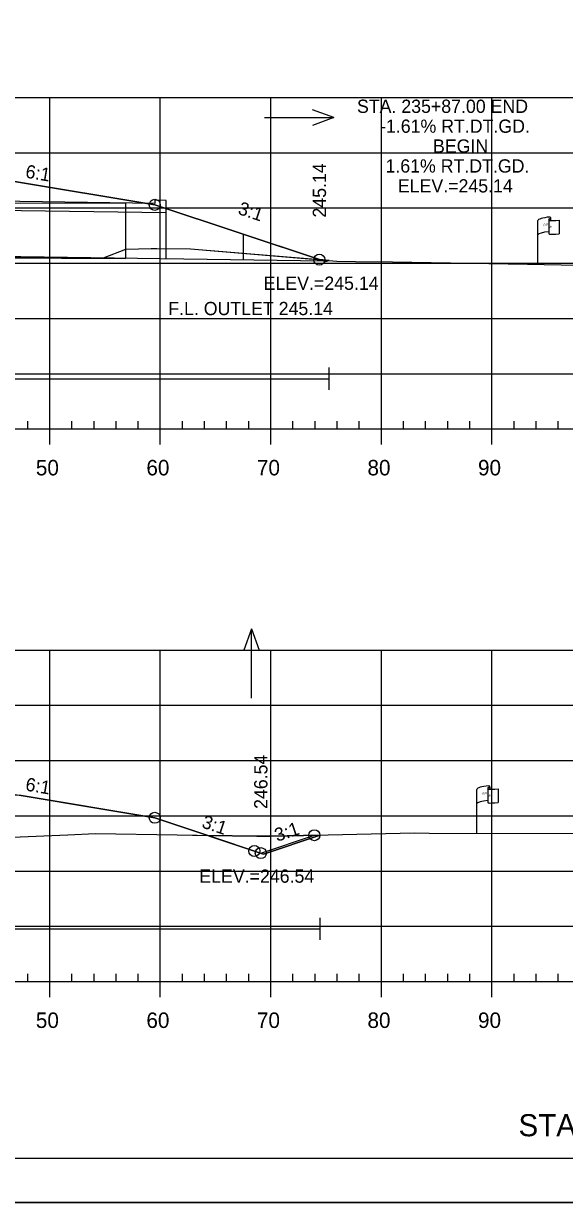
# Model space of a CAD drawing. Extents: x 1365647 to 1367999, y 387113 to 400173.
# Drawn here: x 1365941.7 to 1365990.6, y 392706.2 to 392812.9 of the extents above; entities that cross this region are included whole.
import ezdxf

# ---------------------------------------------------------------- set-up
doc = ezdxf.new("R2010")
doc.units = 0
for name, color, linetype in [('E_Existing ROW', 7, 'Continuous'), ('R_Axis', 7, 'Continuous'), ('R_Axis Annot', 7, 'Continuous'), ('R_Border', 7, 'Continuous'), ('R_Border Notes', 7, 'Continuous'), ('R_Contours', 7, 'Continuous'), ('R_Draft', 7, 'Continuous'), ('R_Exist Surface', 7, 'Continuous'), ('R_Fin Surface', 7, 'Continuous'), ('R_Fin Surface Annot', 7, 'Continuous'), ('R_Grid', 7, 'Continuous'), ('R_No Plot', 7, 'Continuous'), ('R_Proposed Const Limits', 7, 'Continuous'), ('R_Water', 7, 'Continuous'), ('R_Water Annot', 7, 'Continuous')]:
    doc.layers.add(name, color=color, linetype=linetype)

msp = doc.modelspace()

# ---------------------------------------------------------------- linework, layer by layer
at = {"layer": 'E_Existing ROW'}
for p, q in [((1365989.24, 392795.11), (1365989.24, 392795.1)), ((1365989.24, 392795.1), (1365989.24, 392793.87)), ((1365989.4, 392795.27), (1365989.4, 392795.03)), ((1365990.17, 392795.07), (1365990.17, 392793.83)), ((1365988.24, 392791.06), (1365988.24, 392795.02)), ((1365982.73, 392739.6), (1365982.73, 392743.55)), ((1365983.72, 392743.65), (1365983.72, 392743.63)), ((1365983.72, 392743.63), (1365983.72, 392742.41)), ((1365983.89, 392743.8), (1365983.89, 392743.56)), ((1365984.66, 392743.61), (1365984.66, 392742.37))]:
    msp.add_line(p, q, dxfattribs=at)
for centre, radius, start, end in [((1365989.31, 392795.11), 0.078, 88.6458, 274.2828), ((1365989.33, 392795.27), 0.0783, 263.0712, 93.9564), ((1365989.31, 392793.87), 0.0783, 180, 273.9564), ((1365983.81, 392743.8), 0.0783, 263.0712, 93.9564), ((1365983.8, 392743.65), 0.078, 88.6458, 274.2828), ((1365983.8, 392742.41), 0.0783, 180, 273.9564)]:
    msp.add_arc(centre, radius, start, end, dxfattribs=at)
for centre, major_axis, ratio, start_param, end_param in [((1365989.82, 392795.06), (-1.58, -0.04), 0.19887, 5.030368, 6.283185), ((1365990.53, 392795.17), (-1.23, -0.13), 0.052933, 0.159456, 1.268315), ((1365989.82, 392793.74), (-1.58, -0.04), 0.19887, 5.083035, 6.194897), ((1365990.53, 392793.93), (-1.23, -0.13), 0.052933, 0.159456, 1.268315), ((1365984.31, 392743.6), (-1.58, -0.04), 0.19887, 5.030368, 6.283185), ((1365985.02, 392743.71), (-1.23, -0.13), 0.052933, 0.159456, 1.268315), ((1365984.3, 392742.28), (-1.58, -0.04), 0.19887, 5.083035, 6.194897), ((1365985.02, 392742.47), (-1.23, -0.13), 0.052933, 0.159456, 1.268315)]:
    msp.add_ellipse(centre, major_axis=major_axis, ratio=ratio, start_param=start_param, end_param=end_param, dxfattribs=at)
at = {"layer": 'R_Axis'}
for p, q in [((1365749.09, 392776.17), (1366039.09, 392776.17)), ((1365942.09, 392776.17), (1365942.09, 392776.87)), ((1365944.09, 392774.77), (1365944.09, 392776.17)), ((1365946.09, 392776.17), (1365946.09, 392776.87)), ((1365948.09, 392776.17), (1365948.09, 392776.87)), ((1365950.09, 392776.17), (1365950.09, 392776.87)), ((1365952.09, 392776.17), (1365952.09, 392776.87)), ((1365954.09, 392774.77), (1365954.09, 392776.17)), ((1365956.09, 392776.17), (1365956.09, 392776.87)), ((1365958.09, 392776.17), (1365958.09, 392776.87)), ((1365960.09, 392776.17), (1365960.09, 392776.87)), ((1365962.09, 392776.17), (1365962.09, 392776.87)), ((1365964.09, 392774.77), (1365964.09, 392776.17)), ((1365966.09, 392776.17), (1365966.09, 392776.87)), ((1365968.09, 392776.17), (1365968.09, 392776.87)), ((1365970.09, 392776.17), (1365970.09, 392776.87)), ((1365972.09, 392776.17), (1365972.09, 392776.87)), ((1365974.09, 392774.77), (1365974.09, 392776.17)), ((1365976.09, 392776.17), (1365976.09, 392776.87)), ((1365978.09, 392776.17), (1365978.09, 392776.87)), ((1365980.09, 392776.17), (1365980.09, 392776.87)), ((1365982.09, 392776.17), (1365982.09, 392776.87)), ((1365984.09, 392774.77), (1365984.09, 392776.17)), ((1365986.09, 392776.17), (1365986.09, 392776.87)), ((1365988.09, 392776.17), (1365988.09, 392776.87)), ((1365990.09, 392776.17), (1365990.09, 392776.87)), ((1365942.09, 392726.17), (1365942.09, 392726.87)), ((1365946.09, 392726.17), (1365946.09, 392726.87)), ((1365948.09, 392726.17), (1365948.09, 392726.87)), ((1365950.09, 392726.17), (1365950.09, 392726.87)), ((1365952.09, 392726.17), (1365952.09, 392726.87)), ((1365956.09, 392726.17), (1365956.09, 392726.87)), ((1365958.09, 392726.17), (1365958.09, 392726.87)), ((1365960.09, 392726.17), (1365960.09, 392726.87)), ((1365962.09, 392726.17), (1365962.09, 392726.87)), ((1365966.09, 392726.17), (1365966.09, 392726.87)), ((1365968.09, 392726.17), (1365968.09, 392726.87)), ((1365970.09, 392726.17), (1365970.09, 392726.87)), ((1365972.09, 392726.17), (1365972.09, 392726.87)), ((1365976.09, 392726.17), (1365976.09, 392726.87)), ((1365978.09, 392726.17), (1365978.09, 392726.87)), ((1365980.09, 392726.17), (1365980.09, 392726.87)), ((1365982.09, 392726.17), (1365982.09, 392726.87)), ((1365986.09, 392726.17), (1365986.09, 392726.87)), ((1365988.09, 392726.17), (1365988.09, 392726.87)), ((1365990.09, 392726.17), (1365990.09, 392726.87)), ((1365749.09, 392726.17), (1366039.09, 392726.17)), ((1365944.09, 392724.77), (1365944.09, 392726.17)), ((1365954.09, 392724.77), (1365954.09, 392726.17)), ((1365964.09, 392724.77), (1365964.09, 392726.17)), ((1365974.09, 392724.77), (1365974.09, 392726.17)), ((1365984.09, 392724.77), (1365984.09, 392726.17))]:
    msp.add_line(p, q, dxfattribs=at)
at = {"layer": 'R_Border'}
msp.add_line((1366052.27, 392710.17), (1365736.09, 392710.17), dxfattribs=at)
at = {"layer": 'R_Contours'}
for p, q in [((1365969.36, 392791.42), (1365968.48, 392791.49)), ((1365968.48, 392791.49), (1365969.03, 392791.31)), ((1365969.03, 392791.31), (1365969.36, 392791.42)), ((1365958.39, 392739.39), (1365963.42, 392737.71)), ((1365963.42, 392737.71), (1365968.55, 392739.42))]:
    msp.add_line(p, q, dxfattribs=at)
for points in [[(1365917.65, 392799.06), (1365919.03, 392793.02), (1365919.04, 392792.9), (1365919.19, 392792.1), (1365922.74, 392792.09), (1365936.51, 392791.75), (1365948.94, 392791.67), (1365950.97, 392792.43), (1365953.26, 392792.5), (1365953.76, 392792.49), (1365956.82, 392792.46), (1365968.48, 392791.49), (1365953.59, 392796.45), (1365940.72, 392798.6), (1365925.59, 392798.9)], [(1365968.48, 392791.49), (1365969.36, 392791.42), (1365969.03, 392791.31)], [(1365917.77, 392743.65), (1365923.98, 392741.51), (1365924.02, 392741.49), (1365924.06, 392741.48), (1365926.61, 392740.83), (1365930.23, 392740.11), (1365930.63, 392740.04), (1365931.22, 392739.89), (1365934.91, 392738.99), (1365945.73, 392739.46), (1365948.23, 392739.57), (1365955.6, 392739.44), (1365958.39, 392739.39), (1365953.59, 392740.99), (1365941.49, 392743.01), (1365925.59, 392743.44)], [(1365958.39, 392739.39), (1365962.82, 392739.31), (1365964.06, 392739.31), (1365968.55, 392739.42), (1365963.42, 392737.71)]]:
    msp.add_lwpolyline(points, close=True, dxfattribs=at)
for points in [[(1365969.36, 392791.42), (1365969.36, 392791.42)], [(1365968.55, 392739.42), (1365964.06, 392739.31), (1365962.82, 392739.31), (1365958.39, 392739.39)]]:
    msp.add_lwpolyline(points, dxfattribs=at)
at = {"layer": 'R_Exist Surface'}
for points in [[(1365936.51, 392791.75), (1365948.94, 392791.67), (1365950.97, 392792.43), (1365953.26, 392792.5), (1365953.76, 392792.49), (1365956.82, 392792.46), (1365970.05, 392791.36), (1365971.76, 392791.32), (1365975.08, 392791.28), (1365987.3, 392791.08), (1365996.41, 392790.91), (1366000.08, 392790.9), (1366001.58, 392790.9), (1366012.62, 392790.9)], [(1365934.91, 392738.99), (1365945.73, 392739.46), (1365948.23, 392739.57), (1365955.6, 392739.44), (1365962.82, 392739.31), (1365964.06, 392739.31), (1365977.07, 392739.62), (1365978.41, 392739.61), (1365992.23, 392739.57), (1365995.44, 392739.61), (1366004.62, 392739.4), (1366007.1, 392739.38), (1366016.16, 392739.25), (1366020.25, 392739.27), (1366022.65, 392739.32), (1366024.06, 392739.3), (1366029.73, 392739.28), (1366033.17, 392739.16), (1366037.5, 392739.16), (1366039.09, 392739.16)]]:
    msp.add_lwpolyline(points, dxfattribs=at)
at = {"layer": 'R_Fin Surface'}
for points in [[(1365812.78, 392793.98), (1365818.27, 392792.15), (1365834.59, 392797.59), (1365845.54, 392799.41), (1365856.59, 392801.25), (1365862.59, 392801.21), (1365864.59, 392801.2), (1365894.09, 392800.99), (1365923.59, 392800.4), (1365925.59, 392800.36), (1365931.59, 392800.12), (1365940.72, 392798.6), (1365953.59, 392796.45), (1365969.03, 392791.31), (1365969.36, 392791.42)], [(1365815.33, 392740.1), (1365820.46, 392738.39), (1365834.59, 392743.1), (1365844.72, 392744.79), (1365856.59, 392746.76), (1365862.59, 392746.6), (1365864.59, 392746.55), (1365894.09, 392745.75), (1365923.59, 392744.95), (1365925.59, 392744.9), (1365931.59, 392744.66), (1365941.49, 392743.01), (1365953.59, 392740.99), (1365963.42, 392737.71), (1365968.55, 392739.42)], [(1365825.13, 392739.94), (1365834.59, 392743.1), (1365849.55, 392745.59), (1365856.59, 392746.76), (1365862.59, 392746.6), (1365864.59, 392746.55), (1365894.09, 392745.75), (1365923.59, 392744.95), (1365925.59, 392744.9), (1365931.59, 392744.66), (1365936.41, 392743.85), (1365953.59, 392740.99), (1365958.39, 392739.39)]]:
    msp.add_lwpolyline(points, dxfattribs=at)
at = {"layer": 'R_Grid'}
for p, q in [((1365749.09, 392806.17), (1366039.09, 392806.17)), ((1365944.09, 392776.17), (1365944.09, 392806.17)), ((1365954.09, 392776.17), (1365954.09, 392806.17)), ((1365964.09, 392776.17), (1365964.09, 392806.17)), ((1365974.09, 392776.17), (1365974.09, 392806.17)), ((1365984.09, 392776.17), (1365984.09, 392806.17)), ((1365749.09, 392801.17), (1366039.09, 392801.17)), ((1365749.09, 392796.17), (1366039.09, 392796.17)), ((1365749.09, 392791.17), (1366039.09, 392791.17)), ((1365749.09, 392786.17), (1366039.09, 392786.17)), ((1365749.09, 392781.17), (1366039.09, 392781.17)), ((1365749.09, 392776.17), (1366039.09, 392776.17)), ((1365749.09, 392756.17), (1366039.09, 392756.17)), ((1365944.09, 392726.17), (1365944.09, 392756.17)), ((1365954.09, 392726.17), (1365954.09, 392756.17)), ((1365964.09, 392726.17), (1365964.09, 392756.17)), ((1365974.09, 392726.17), (1365974.09, 392756.17)), ((1365984.09, 392726.17), (1365984.09, 392756.17)), ((1365749.09, 392751.17), (1366039.09, 392751.17)), ((1365749.09, 392746.17), (1366039.09, 392746.17)), ((1365749.09, 392741.17), (1366039.09, 392741.17)), ((1365749.09, 392736.17), (1366039.09, 392736.17)), ((1365749.09, 392731.17), (1366039.09, 392731.17)), ((1365749.09, 392726.17), (1366039.09, 392726.17))]:
    msp.add_line(p, q, dxfattribs=at)
at = {"layer": 'R_No Plot'}
msp.add_line((1365723.69, 392706.19), (1366057.03, 392706.19), dxfattribs=at)
msp.add_lwpolyline([(1365723.69, 392919.52), (1366057.03, 392919.52), (1366057.03, 392706.18), (1365723.69, 392706.18)], close=True, dxfattribs=at)
for centre in [(1365953.59, 392796.45), (1365953.59, 392796.45), (1365953.59, 392796.45), (1365968.48, 392791.49), (1365968.48, 392791.49), (1365953.59, 392740.99), (1365953.59, 392740.99), (1365953.59, 392740.99), (1365953.59, 392740.99), (1365953.59, 392740.99), (1365968.03, 392739.41), (1365968.03, 392739.41), (1365962.59, 392737.99), (1365962.59, 392737.99), (1365963.18, 392737.79), (1365963.18, 392737.79)]:
    msp.add_circle(centre, 0.5, dxfattribs=at)
at = {"layer": 'R_Proposed Const Limits'}
msp.add_lwpolyline([(1365963.18, 392737.79), (1365968.03, 392739.41)], dxfattribs=at)
at = {"layer": 'R_Water'}
for p, q in [((1365835.08, 392797.14), (1365950.94, 392796.59)), ((1365953.6, 392796.58), (1365919.19, 392797.07)), ((1365954.6, 392795.73), (1365919.19, 392796.23)), ((1365950.94, 392796.59), (1365950.94, 392791.61)), ((1365953.6, 392796.86), (1365953.6, 392796.58)), ((1365954.61, 392796.84), (1365953.6, 392796.86)), ((1365954.6, 392796.84), (1365954.6, 392791.56)), ((1365961.57, 392793.79), (1365961.57, 392791.46)), ((1365835.08, 392792.17), (1365950.94, 392791.61)), ((1365968.87, 392791.36), (1365919.19, 392792.06)), ((1365969.36, 392779.72), (1365969.36, 392781.72)), ((1365882.82, 392780.72), (1365969.36, 392780.72)), ((1365968.55, 392729.93), (1365968.55, 392731.93)), ((1365882.73, 392730.93), (1365968.55, 392730.93))]:
    msp.add_line(p, q, dxfattribs=at)
at = {"layer": 'R_Water Annot'}
for p, q in [((1365969.8, 392804.34), (1365967.87, 392805.04)), ((1365963.51, 392804.34), (1365969.8, 392804.34)), ((1365969.8, 392804.34), (1365967.87, 392803.64)), ((1365962.34, 392758.08), (1365961.64, 392756.16)), ((1365962.34, 392751.8), (1365962.34, 392758.08)), ((1365962.34, 392758.08), (1365963.04, 392756.16))]:
    msp.add_line(p, q, dxfattribs=at)

# ---------------------------------------------------------------- texts
at = {"layer": 'E_Existing ROW'}
for s, height, rotation, p in [('R ', 0.2, 9.9884, (1365988.76, 392794.52)), (' O', 0.2, 9.9884, (1365988.91, 392794.56)), ('W', 0.2, 351.1788, (1365989.24, 392794.39)), ('DWB 11-9-07', 0.001, 90, (1365989.4, 392795.03)), ('DWB 11-9-07', 0.001, 5.0717, (1365990.16, 392793.83)), ('DWB 11-9-07', 0.001, 90, (1365988.24, 392791.06)), ('R ', 0.2, 9.9884, (1365983.25, 392743.05)), (' O', 0.2, 9.9884, (1365983.39, 392743.1)), ('W', 0.2, 351.1788, (1365983.72, 392742.93)), ('DWB 11-9-07', 0.001, 90, (1365983.89, 392743.56)), ('DWB 11-9-07', 0.001, 5.0717, (1365984.65, 392742.37)), ('DWB 11-9-07', 0.001, 90, (1365982.73, 392739.6))]:
    msp.add_text(s, height=height, rotation=rotation, dxfattribs=at).set_placement(p)
at = {"layer": 'R_Axis Annot'}
for s, p in [('50', (1365942.83, 392771.97)), ('60', (1365952.83, 392771.97)), ('70', (1365962.83, 392771.97)), ('80', (1365972.83, 392771.97)), ('90', (1365982.83, 392771.97)), ('50', (1365942.83, 392721.97)), ('60', (1365952.83, 392721.97)), ('70', (1365962.83, 392721.97)), ('80', (1365972.83, 392721.97)), ('90', (1365982.83, 392721.97))]:
    msp.add_text(s, height=1.4, dxfattribs=at).set_placement(p)
at = {"layer": 'R_Border Notes'}
for s, p in [('ELEV.=245.14', (1365963.44, 392788.76)), ('ELEV.=246.54', (1365957.62, 392735.11))]:
    msp.add_text(s, height=1.2, dxfattribs=at).set_placement(p)
at = {"layer": 'R_Draft'}
msp.add_text('STA.235+00.00 TO STA. 236+93.00', height=2, dxfattribs=at).set_placement((1365986.49, 392712.17))
at = {"layer": 'R_Fin Surface Annot'}
for s, rotation, p in [('6:1', 350.5377, (1365941.83, 392798.92)), ('245.14', 90, (1365969.08, 392795.3)), ('3:1', 341.5651, (1365961.04, 392795.64)), ('246.54', 90, (1365963.78, 392741.79)), ('6:1', 350.5377, (1365941.83, 392743.46)), ('3:1', 341.5651, (1365957.76, 392740.13)), ('3:1', 18.4349, (1365964.66, 392738.81))]:
    msp.add_text(s, height=1.2, rotation=rotation, dxfattribs=at).set_placement(p)
at = {"layer": 'R_Water'}
for s, p in [('STA. 235+87.00 END', (1365971.88, 392804.77)), ('-1.61% RT.DT.GD.', (1365973.97, 392802.97)), ('BEGIN', (1365978.76, 392801.17)), ('1.61% RT.DT.GD.', (1365974.46, 392799.37)), ('ELEV.=245.14', (1365975.58, 392797.57)), ('F.L. OUTLET 245.14', (1365954.81, 392786.47))]:
    msp.add_text(s, height=1.2, dxfattribs=at).set_placement(p)

doc.saveas('drawing.dxf')
